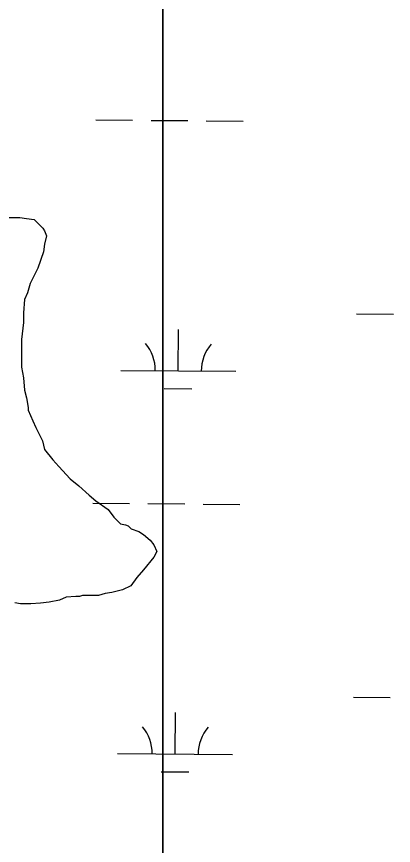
# Model space of a CAD drawing. Extents: x 3271442 to 3309282, y 752266 to 777610.
# Drawn here: x 3300185 to 3300513, y 770763 to 771482 of the extents above; entities that cross this region are included whole.
import ezdxf

# ---------------------------------------------------------------- set-up
doc = ezdxf.new("R2010")
doc.units = 0
doc.layers.add('V-SITE-VEGE', color=7, linetype='Continuous')
doc.layers.add('V-WETL-SWMP', color=7, linetype='Continuous')

msp = doc.modelspace()

# ---------------------------------------------------------------- linework, layer by layer
at = {"layer": 'V-SITE-VEGE'}
for p, q in [((3300312.32, 770557.7), (3300312.32, 775834.63)), ((3300177.33, 771307.6), (3300188.09, 771307.59)), ((3300188.09, 771307.59), (3300193.89, 771306.75)), ((3300193.89, 771306.75), (3300200.52, 771305.92)), ((3300200.52, 771305.92), (3300207.96, 771298.46)), ((3300207.96, 771298.46), (3300209.62, 771295.97)), ((3300209.62, 771295.97), (3300211.27, 771291.83)), ((3300211.27, 771291.83), (3300209.6, 771284.38)), ((3300209.6, 771284.38), (3300208.77, 771277.75)), ((3300208.77, 771277.75), (3300203.78, 771263.67)), ((3300203.78, 771263.67), (3300197.15, 771250.43)), ((3300197.15, 771250.43), (3300194.65, 771242.15)), ((3300194.65, 771242.15), (3300192.16, 771236.36)), ((3300192.16, 771236.36), (3300191.32, 771224.76)), ((3300191.32, 771224.76), (3300191.31, 771216.48)), ((3300191.31, 771216.48), (3300189.64, 771201.57)), ((3300189.64, 771201.57), (3300189.61, 771177.56)), ((3300189.61, 771177.56), (3300191.26, 771168.44)), ((3300191.26, 771168.44), (3300192.08, 771157.68)), ((3300192.08, 771157.68), (3300193.73, 771151.05)), ((3300193.73, 771151.05), (3300195.37, 771142.77)), ((3300195.37, 771142.77), (3300195.37, 771140.28)), ((3300195.37, 771140.28), (3300199.5, 771131.17)), ((3300199.5, 771131.17), (3300201.98, 771125.37)), ((3300201.98, 771125.37), (3300207.77, 771113.76)), ((3300207.77, 771113.76), (3300209.42, 771106.31)), ((3300209.42, 771106.31), (3300216.86, 771097.19)), ((3300216.86, 771097.19), (3300221.82, 771091.39)), ((3300221.82, 771091.39), (3300231.75, 771080.61)), ((3300231.75, 771080.61), (3300239.2, 771074.81)), ((3300239.2, 771074.81), (3300248.3, 771066.51)), ((3300248.3, 771066.51), (3300254.09, 771061.54)), ((3300254.09, 771061.54), (3300264.85, 771054.07)), ((3300264.85, 771054.07), (3300269.81, 771047.44)), ((3300269.81, 771047.44), (3300275.6, 771041.64)), ((3300275.6, 771041.64), (3300279.74, 771040.8)), ((3300279.74, 771040.8), (3300282.23, 771039.97)), ((3300282.23, 771039.97), (3300284.71, 771037.48)), ((3300284.71, 771037.48), (3300291.33, 771035)), ((3300291.33, 771035), (3300295.47, 771032.51)), ((3300295.47, 771032.51), (3300301.26, 771027.53)), ((3300301.26, 771027.53), (3300304.57, 771023.39)), ((3300304.57, 771023.39), (3300307.05, 771017.59)), ((3300307.05, 771017.59), (3300304.56, 771012.62)), ((3300304.56, 771012.62), (3300295.44, 771001.86)), ((3300295.44, 771001.86), (3300289.64, 770995.24)), ((3300289.64, 770995.24), (3300284.66, 770987.79)), ((3300284.66, 770987.79), (3300277.2, 770984.49)), ((3300228.33, 770977.91), (3300222.53, 770975.44)), ((3300236.61, 770978.73), (3300228.33, 770977.91)), ((3300239.92, 770978.73), (3300236.61, 770978.73)), ((3300242.41, 770979.56), (3300239.92, 770978.73)), ((3300256.49, 770979.54), (3300242.41, 770979.56)), ((3300262.29, 770981.19), (3300256.49, 770979.54)), ((3300268.09, 770982.01), (3300262.29, 770981.19)), ((3300277.2, 770984.49), (3300268.09, 770982.01)), ((3300188.57, 770972.16), (3300183.6, 770972.99)), ((3300194.36, 770972.15), (3300188.57, 770972.16)), ((3300197.68, 770972.15), (3300194.36, 770972.15)), ((3300205.96, 770972.97), (3300197.68, 770972.15)), ((3300213.42, 770973.79), (3300205.96, 770972.97)), ((3300222.53, 770975.44), (3300213.42, 770973.79))]:
    msp.add_line(p, q, dxfattribs=at)
msp.add_lwpolyline([(3300312.32, 772479.12), (3300312.32, 770557.7)], dxfattribs=at)
at = {"layer": 'V-WETL-SWMP'}
for p, q in [((3300254.11, 771392.33), (3300286.11, 771392.07)), ((3300302.11, 771391.94), (3300334.11, 771391.67)), ((3300350.1, 771391.54), (3300382.1, 771391.28)), ((3300480.73, 771223.96), (3300512.73, 771223.69)), ((3300325.72, 771174.49), (3300326.02, 771210.49)), ((3300275.73, 771174.9), (3300375.72, 771174.08)), ((3300313.6, 771159.16), (3300337.6, 771158.96)), ((3300251.37, 771059.67), (3300283.37, 771059.4)), ((3300299.37, 771059.27), (3300331.37, 771059.01)), ((3300347.36, 771058.88), (3300379.36, 771058.61)), ((3300477.99, 770891.29), (3300509.99, 770891.03)), ((3300322.98, 770841.83), (3300323.28, 770877.83)), ((3300272.99, 770842.24), (3300372.98, 770841.42)), ((3300310.86, 770826.5), (3300334.86, 770826.3))]:
    msp.add_line(p, q, dxfattribs=at)
for centre, start, end in [((3300270.49, 771175.42), 358.75626, 40.29991), ((3300380.97, 771174.51), 138.75625, 180.29991), ((3300267.75, 770842.76), 358.75626, 40.29991), ((3300378.23, 770841.85), 138.75625, 180.29991)]:
    msp.add_arc(centre, 35.25, start, end, dxfattribs=at)

doc.saveas('drawing.dxf')
